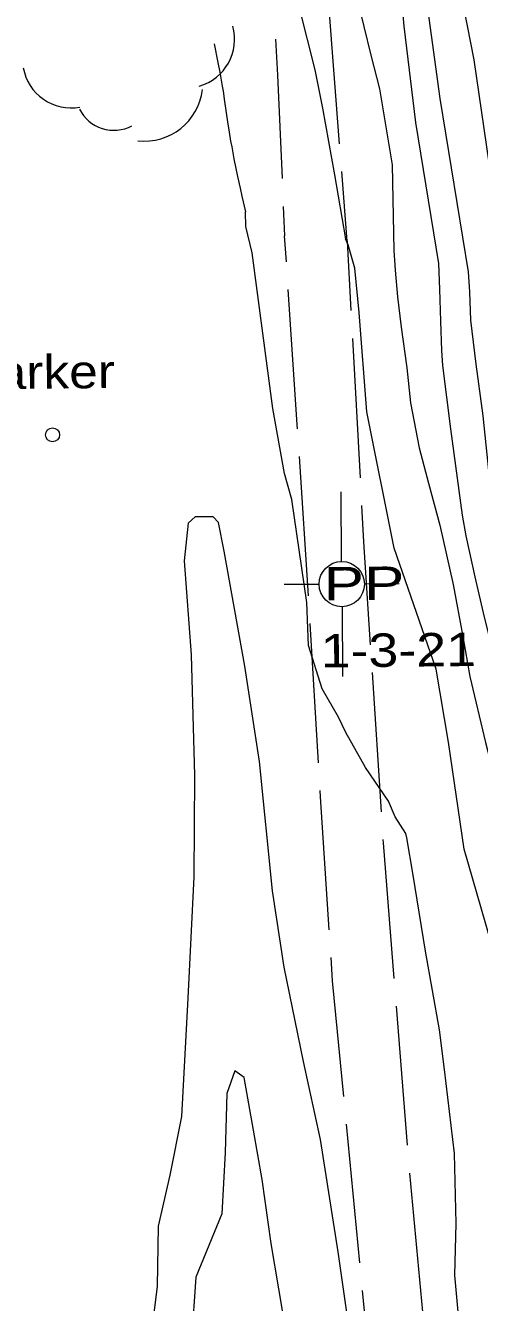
# Model space of a CAD drawing. Extents: x 2361284 to 2366480, y 6976556 to 6985346.
# Drawn here: x 2364281.2 to 2364346.2, y 6978278.7 to 6978461.8 of the extents above; entities that cross this region are included whole.
import ezdxf

# ---------------------------------------------------------------- set-up
doc = ezdxf.new("R2010")
doc.units = 0
doc.header["$LTSCALE"] = 1.9
for name, color, linetype, lineweight in [('12', 7, 'Continuous', 13), ('13', 7, 'Continuous', 13), ('15', 7, 'Continuous', 13), ('16', 7, 'Continuous', 13), ('2', 7, 'Continuous', 13), ('4', 7, 'Continuous', 13)]:
    doc.layers.add(name, color=color, linetype=linetype, lineweight=lineweight)

msp = doc.modelspace()

# ---------------------------------------------------------------- linework, layer by layer
at = {"layer": '12'}
for points in [[(2364316.197, 6978547.326), (2364319.61, 6978543.878), (2364321.814, 6978538.238), (2364322.936, 6978530.738), (2364325.065, 6978519.329), (2364329.022, 6978504.845), (2364332.178, 6978492.594), (2364334.075, 6978476.142), (2364335.372, 6978461.743), (2364337.054, 6978447.888), (2364340.366, 6978427.698)], [(2364340.366, 6978427.698), (2364340.501, 6978423.989), (2364340.654, 6978419.431), (2364340.78, 6978415.19), (2364340.925, 6978413.073), (2364342.091, 6978403.993), (2364343.749, 6978391.589), (2364344.258, 6978388.621), (2364345.544, 6978382.735), (2364346.889, 6978376.968), (2364349.57, 6978366.423), (2364350.188, 6978363.472), (2364351.264, 6978357.538)], [(2364318.565, 6978274.103), (2364316.381, 6978287.133), (2364315.074, 6978296.302), (2364313.856, 6978303.389), (2364312.525, 6978310.927), (2364311.165, 6978311.894), (2364310.046, 6978308.643), (2364309.777, 6978300.181), (2364309.31, 6978291.376), (2364305.576, 6978282.32), (2364304.962, 6978273.303)]]:
    msp.add_lwpolyline(points, dxfattribs=at)
at = {"layer": '13'}
for points in [[(2364299.75, 6978633.244), (2364303.214, 6978629.627), (2364307.987, 6978625.091), (2364309.926, 6978622.14), (2364312.521, 6978616.354), (2364314.93, 6978608.016), (2364320.107, 6978596.765), (2364323.978, 6978585.251), (2364327.597, 6978574.705), (2364331.452, 6978560.62), (2364334.411, 6978545.959), (2364336.789, 6978530.42), (2364338.96, 6978510.38), (2364340.687, 6978488.575), (2364342.98, 6978469.355), (2364345.429, 6978456.919), (2364350.076, 6978424.7)], [(2364300.107, 6978604.085), (2364302.599, 6978602.849), (2364307.195, 6978599.092), (2364310.897, 6978594.617), (2364314.495, 6978589.631), (2364318.105, 6978580.214), (2364320.748, 6978572.56), (2364323.354, 6978563.555), (2364326.751, 6978550.286), (2364329.34, 6978538.699), (2364331.356, 6978524.418), (2364334.349, 6978510.366), (2364335.41, 6978497.745), (2364337.604, 6978473.054), (2364340.551, 6978451.332), (2364344.579, 6978426.478)], [(2364300.887, 6978550.43), (2364301.906, 6978545.31), (2364303.293, 6978540.343), (2364305.868, 6978533.476), (2364307.871, 6978528.005), (2364310.962, 6978522.655), (2364315.503, 6978515.207), (2364317.836, 6978511.749), (2364321.012, 6978505.829), (2364324.554, 6978492.052), (2364325.295, 6978485.608), (2364328.672, 6978465.86), (2364330.651, 6978457.568), (2364331.907, 6978452.75), (2364333.701, 6978441.835), (2364333.948, 6978429.558)], [(2364304.195, 6978510.659), (2364304.947, 6978509.396), (2364307.011, 6978501.655), (2364309.512, 6978491.009), (2364312.739, 6978481.889), (2364316.425, 6978472.853), (2364318.717, 6978468.524), (2364320.376, 6978464.351), (2364322.652, 6978455.472), (2364323.714, 6978449.981), (2364325.435, 6978440.427), (2364327.043, 6978431.233)], [(2364308.195, 6978459.185), (2364308.75, 6978456.497), (2364309.012, 6978455.151), (2364309.373, 6978453.126), (2364309.491, 6978452.395), (2364309.71, 6978450.93), (2364310.128, 6978447.998), (2364310.355, 6978446.534), (2364310.572, 6978445.255), (2364310.723, 6978444.404), (2364311.043, 6978442.705), (2364311.558, 6978440.164), (2364311.923, 6978438.473), (2364312.174, 6978437.347), (2364312.694, 6978435.096)], [(2364335.653, 6978345.94), (2364334.12, 6978348.345), (2364333.189, 6978350.566), (2364329.903, 6978355.405), (2364327.076, 6978360.418), (2364326.005, 6978362.639), (2364323.676, 6978366.687), (2364321.726, 6978372.898), (2364321.497, 6978379.057), (2364319.327, 6978393.817), (2364318.281, 6978397.567), (2364316.593, 6978406.882), (2364313.66, 6978429.225), (2364312.744, 6978432.977), (2364312.694, 6978435.096)], [(2364353.591, 6978275.876), (2364351.973, 6978291.451), (2364351.777, 6978301.54), (2364351.229, 6978307.655), (2364350.821, 6978313.711), (2364350.354, 6978321.848), (2364344.016, 6978343.679), (2364341.769, 6978359.037), (2364340.029, 6978369.522), (2364333.984, 6978386.836), (2364330.068, 6978406.419), (2364328.982, 6978420.68), (2364328.362, 6978427.004), (2364327.431, 6978430.376), (2364327.043, 6978431.233)], [(2364333.948, 6978429.558), (2364334.145, 6978426.709), (2364334.491, 6978422.892), (2364334.992, 6978418.577), (2364335.808, 6978412.744), (2364336.316, 6978407.7), (2364337.557, 6978401.27), (2364338.935, 6978396.173), (2364340.563, 6978390.168), (2364342.454, 6978381.656), (2364343.845, 6978374.189), (2364344.85, 6978368.428), (2364347.1, 6978358.978), (2364349.665, 6978349.023), (2364351.531, 6978340.019), (2364353.13, 6978329.604), (2364354.884, 6978320.811), (2364356.074, 6978313.451), (2364358.094, 6978298.641), (2364359.284, 6978291.211), (2364359.958, 6978286.657), (2364360.408, 6978283.421), (2364360.879, 6978278.135)], [(2364344.579, 6978426.478), (2364344.786, 6978423.62), (2364344.934, 6978419.581), (2364345.694, 6978413.258), (2364346.705, 6978405.857), (2364347.949, 6978393.819), (2364350.547, 6978381.443), (2364352.334, 6978375.46), (2364354.447, 6978365.669), (2364355.675, 6978354.32), (2364357.231, 6978345.155), (2364359.343, 6978335.533), (2364360.908, 6978324.449), (2364363.725, 6978310.074), (2364365.742, 6978296.733), (2364366.927, 6978288.953), (2364368.016, 6978278.503)], [(2364328.502, 6978268.217), (2364325.964, 6978285.934), (2364323.441, 6978302.021), (2364320.993, 6978313.238), (2364318.254, 6978326.753), (2364316.58, 6978337.697), (2364314.724, 6978356.26), (2364312.604, 6978369.912), (2364309.627, 6978386.414), (2364308.818, 6978390.546), (2364308.08, 6978391.34), (2364305.464, 6978391.345), (2364304.508, 6978390.436), (2364303.9, 6978385.039), (2364304.898, 6978371.578), (2364305.382, 6978354.252), (2364305.28, 6978339.74), (2364304.416, 6978322.302), (2364303.537, 6978305.341), (2364301.877, 6978296.936), (2364300.178, 6978289.609), (2364300.05, 6978280.977), (2364298.792, 6978271.155)], [(2364343.256, 6978276.258), (2364342.706, 6978282.583), (2364342.905, 6978290.005), (2364342.63, 6978300.023), (2364341.195, 6978312.08), (2364340.511, 6978317.784), (2364338.484, 6978329.035), (2364336.71, 6978339.978), (2364335.819, 6978345.301), (2364335.653, 6978345.94)]]:
    msp.add_lwpolyline(points, dxfattribs=at)
at = {"layer": '15'}
for p, q in [((2364326.173, 6978444.874), (2364324.643, 6978464.821)), ((2364327.246, 6978430.915), (2364326.481, 6978440.887)), ((2364318.117, 6978435.878), (2364318.297, 6978431.659)), ((2364318.553, 6978427.931), (2364318.297, 6978431.659)), ((2364327.246, 6978430.915), (2364327.791, 6978420.928)), ((2364328.009, 6978416.93), (2364329.107, 6978396.96)), ((2364321.728, 6978380.039), (2364320.418, 6978399.997)), ((2364323.167, 6978356.08), (2364321.987, 6978376.051)), ((2364330.833, 6978369.015), (2364332.123, 6978349.056)), ((2364334.279, 6978321.145), (2364335.868, 6978301.209)), ((2364329.089, 6978284.343), (2364327.16, 6978304.246)), ((2364336.206, 6978297.223), (2364338.045, 6978277.308)), ((2364331.405, 6978260.464), (2364329.476, 6978280.367))]:
    msp.add_line(p, q, dxfattribs=at)
for points in [[(2364317.009, 6978459.859), (2364317.288, 6978454.721), (2364317.939, 6978439.875)], [(2364320.16, 6978403.985), (2364320.114, 6978404.615), (2364318.82, 6978423.943)], [(2364329.325, 6978392.962), (2364329.615, 6978387.744), (2364330.575, 6978373.003)], [(2364324.695, 6978332.124), (2364323.464, 6978351.174), (2364323.405, 6978352.083)], [(2364332.381, 6978345.068), (2364332.415, 6978344.599), (2364333.961, 6978325.133)], [(2364326.772, 6978308.222), (2364325.164, 6978324.799), (2364324.953, 6978328.136)]]:
    msp.add_lwpolyline(points, dxfattribs=at)
at = {"layer": '16'}
for centre, radius, start, end in [((2364304.159, 6978459.832), 6.973, 285.92298, 15.92298), ((2364287.721, 6978456.975), 6.973, 190.20242, 280.20242), ((2364298.218, 6978453.592), 8.364, 263.5035, 353.5035), ((2364293.866, 6978452.37), 5.573, 207.27586, 297.27586)]:
    msp.add_arc(centre, radius, start, end, dxfattribs=at)
at = {"layer": '2'}
for p, q in [((2364326.463, 6978384.941), (2364326.388, 6978394.941)), ((2364323.254, 6978381.67), (2364318.254, 6978381.633)), ((2364326.494, 6978381.701), (2364326.493, 6978381.741)), ((2364329.734, 6978381.732), (2364334.734, 6978381.769)), ((2364326.525, 6978378.461), (2364326.6, 6978368.461))]:
    msp.add_line(p, q, dxfattribs=at)
msp.add_circle((2364326.494, 6978381.701), 3.24, dxfattribs=at)
at = {"layer": '4'}
msp.add_circle((2364285.06, 6978403.121), 1, dxfattribs=at)

# ---------------------------------------------------------------- texts
at = {"layer": '2'}
for s, width, p in [('  PP', 1.35, (2364319.115, 6978379.304)), ('  1-3-21', 1.2, (2364319.206, 6978369.704))]:
    msp.add_text(s, height=4.799, rotation=0.545, dxfattribs=dict(at, width=width)).set_placement(p)
at = {"layer": '4', "width": 1.15}
msp.add_text('Marker', height=4.799, rotation=0.545, dxfattribs=at).set_placement((2364271.055, 6978409.609))

doc.saveas('drawing.dxf')
